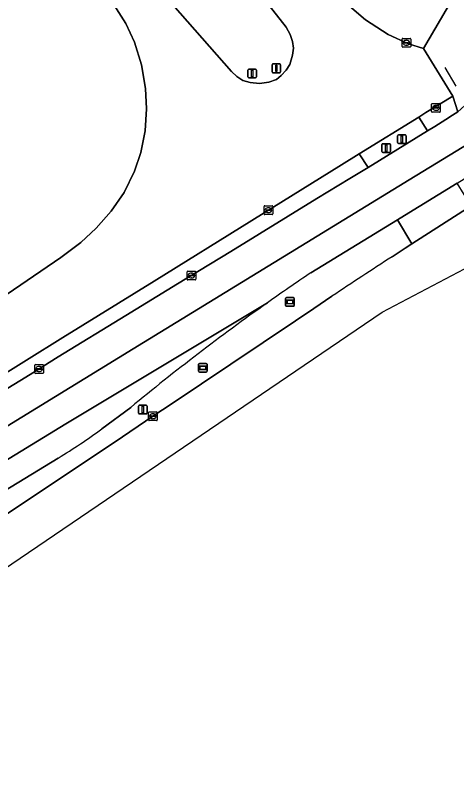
# Model space of a CAD drawing. Extents: x 157445 to 158888, y 383061 to 384688.
# Drawn here: x 157844.3 to 157894.8, y 383109.1 to 383198.3 of the extents above; entities that cross this region are included whole.
import ezdxf

# ---------------------------------------------------------------- set-up
doc = ezdxf.new("R2010")
doc.units = 0
for name, color, linetype in [('IMGEO_Afsluitpaal', 7, 'Continuous'), ('IMGEO_Berm_groen', 7, 'Continuous'), ('IMGEO_Berm_open', 7, 'Continuous'), ('IMGEO_Grasland_overig', 7, 'Continuous'), ('IMGEO_Hek', 7, 'Continuous'), ('IMGEO_Kolk', 7, 'Continuous'), ('IMGEO_Lichtmast', 7, 'Continuous'), ('IMGEO_OVBaan_gesloten', 7, 'Continuous'), ('IMGEO_Rijbaan_autoweg', 7, 'Continuous'), ('IMGEO_Rijbaan_regionaal_gesloten', 7, 'Continuous'), ('IMGEO_Wegwijzer', 7, 'Continuous')]:
    doc.layers.add(name, color=color, linetype=linetype)

msp = doc.modelspace()

# ---------------------------------------------------------------- linework, layer by layer
at = {"layer": 'IMGEO_Afsluitpaal'}
for p, q in [((157870.881, 383191.287), (157870.881, 383192.087)), ((157870.881, 383192.087), (157870.881, 383191.287)), ((157870.981, 383192.187), (157871.771, 383192.187)), ((157871.771, 383192.187), (157870.981, 383192.187)), ((157871.871, 383192.087), (157871.871, 383191.287)), ((157871.871, 383191.287), (157871.871, 383192.087)), ((157873.651, 383191.876), (157873.651, 383192.676)), ((157873.651, 383192.676), (157873.651, 383191.876)), ((157873.751, 383192.776), (157874.541, 383192.776)), ((157874.541, 383192.776), (157873.751, 383192.776)), ((157874.641, 383192.676), (157874.641, 383191.876)), ((157874.641, 383191.876), (157874.641, 383192.676)), ((157871.771, 383191.187), (157870.981, 383191.187)), ((157870.981, 383191.187), (157871.771, 383191.187)), ((157874.541, 383191.776), (157873.751, 383191.776)), ((157873.751, 383191.776), (157874.541, 383191.776)), ((157888.034, 383183.767), (157888.034, 383184.567)), ((157888.034, 383184.567), (157888.034, 383183.767)), ((157888.134, 383184.667), (157888.924, 383184.667)), ((157888.924, 383184.667), (157888.134, 383184.667)), ((157889.024, 383184.567), (157889.024, 383183.767)), ((157889.024, 383183.767), (157889.024, 383184.567)), ((157886.232, 383182.744), (157886.232, 383183.544)), ((157886.232, 383183.544), (157886.232, 383182.744)), ((157886.332, 383183.644), (157887.122, 383183.644)), ((157887.122, 383183.644), (157886.332, 383183.644)), ((157887.222, 383183.544), (157887.222, 383182.744)), ((157887.222, 383182.744), (157887.222, 383183.544)), ((157888.924, 383183.667), (157888.134, 383183.667)), ((157888.134, 383183.667), (157888.924, 383183.667)), ((157887.122, 383182.644), (157886.332, 383182.644)), ((157886.332, 383182.644), (157887.122, 383182.644))]:
    msp.add_line(p, q, dxfattribs=at)
for points in [[(157871.301, 383192.062), (157871.451, 383192.062), (157871.451, 383191.312), (157871.301, 383191.312), (157871.301, 383192.062)], [(157874.071, 383192.651), (157874.221, 383192.651), (157874.221, 383191.901), (157874.071, 383191.901), (157874.071, 383192.651)], [(157888.454, 383184.542), (157888.604, 383184.542), (157888.604, 383183.792), (157888.454, 383183.792), (157888.454, 383184.542)], [(157886.652, 383183.519), (157886.802, 383183.519), (157886.802, 383182.769), (157886.652, 383182.769), (157886.652, 383183.519)]]:
    msp.add_lwpolyline(points, dxfattribs=at)
for centre, start, end in [((157870.981, 383192.087), 90, 180), ((157870.981, 383192.087), 90, 180), ((157871.771, 383192.087), 0, 90), ((157871.771, 383192.087), 360, 90), ((157873.751, 383192.676), 90, 180), ((157873.751, 383192.676), 90, 180), ((157874.541, 383192.676), 0, 90), ((157874.541, 383192.676), 360, 90), ((157870.981, 383191.287), 180, 270), ((157870.981, 383191.287), 180, 270), ((157871.771, 383191.287), 270, 0), ((157871.771, 383191.287), 270, 0), ((157873.751, 383191.876), 180, 270), ((157873.751, 383191.876), 180, 270), ((157874.541, 383191.876), 270, 0), ((157874.541, 383191.876), 270, 0), ((157888.134, 383184.567), 90, 180), ((157888.134, 383184.567), 90, 180), ((157888.924, 383184.567), 0, 90), ((157888.924, 383184.567), 360, 90), ((157886.332, 383183.544), 90, 180), ((157886.332, 383183.544), 90, 180), ((157887.122, 383183.544), 0, 90), ((157887.122, 383183.544), 360, 90), ((157888.134, 383183.767), 180, 270), ((157888.134, 383183.767), 180, 270), ((157888.924, 383183.767), 270, 0), ((157888.924, 383183.767), 270, 0), ((157886.332, 383182.744), 180, 270), ((157886.332, 383182.744), 180, 270), ((157887.122, 383182.744), 270, 0), ((157887.122, 383182.744), 270, 0)]:
    msp.add_arc(centre, 0.1, start, end, dxfattribs=at)
at = {"layer": 'IMGEO_Berm_groen'}
for points in [[(157854.711, 383208.17), (157868.994, 383191.922), (157869.607, 383191.355), (157870.308, 383190.898), (157871.145, 383190.644), (157872.207, 383190.558), (157873.291, 383190.704), (157874.179, 383191.007), (157874.7, 383191.446), (157875.256, 383192.067), (157875.673, 383192.732), (157876.016, 383193.775), (157876.095, 383194.575), (157876.012, 383195.334), (157875.749, 383196.162), (157875.277, 383196.98), (157867.895, 383206.426)], [(157882.513, 383199.384), (157884.347, 383197.829), (157886.939, 383196.155), (157889.295, 383195.097), (157890.988, 383194.548), (157894.253, 383200.099)], [(157894.253, 383200.099), (157890.988, 383194.548), (157894.369, 383189.107), (157894.92, 383187.296), (157905.045, 383196.463), (157909.061, 383199.03)], [(157841.696, 383165.357), (157849.454, 383170.617), (157851.744, 383172.323), (157853.499, 383173.99), (157855.239, 383175.932), (157856.698, 383178.048), (157857.912, 383180.507), (157858.606, 383182.64), (157859.115, 383185.116), (157859.253, 383187.649), (157859.146, 383189.981), (157858.684, 383192.666), (157857.884, 383195.261), (157856.899, 383197.423), (157855.566, 383199.506)], [(157839.795, 383153.47), (157845.949, 383157.222), (157849.155, 383159.244), (157856.887, 383163.977), (157862.81, 383167.604), (157868.94, 383171.316), (157878.8, 383177.366), (157882.554, 383179.659), (157884.657, 383180.939), (157883.653, 383182.477), (157881.622, 383181.231), (157871.354, 383174.865), (157860.153, 383167.914), (157849.693, 383161.439), (157841.31, 383156.253)], [(157887.399, 383170.702), (157888.913, 383171.679), (157889.672, 383172.169), (157888.031, 383174.934), (157878.101, 383168.871)], [(157868.922, 383158.397), (157876.333, 383163.353), (157878.429, 383164.767), (157880.522, 383166.184)], [(157849.171, 383147.658), (157841.466, 383142.967), (157841.726, 383142.551), (157842.096, 383142.779), (157843.126, 383141.158), (157855.694, 383149.521), (157860.007, 383152.442), (157862.202, 383153.903), (157868.922, 383158.397)], [(157857.462, 383153.459), (157854.14, 383150.994)]]:
    msp.add_lwpolyline(points, dxfattribs=at)
for centre, radius, start, end in [((158221.598, 382654.514), 614.93, 122.920476, 123.687152), ((158026.737, 382948.727), 265.624, 124.02629, 125.33046), ((158030.357, 382943.439), 272.031, 125.30846, 129.46233), ((157814.644, 383204.456), 66.469, 301.29556, 306.4563)]:
    msp.add_arc(centre, radius, start, end, dxfattribs=at)
at = {"layer": 'IMGEO_Berm_open'}
for points in [[(157884.657, 383180.939), (157891.471, 383185.128), (157890.451, 383186.697), (157883.653, 383182.477)], [(157896.466, 383176.553), (157894.855, 383179.135), (157888.346, 383175.127), (157888.031, 383174.934), (157889.672, 383172.169)]]:
    msp.add_lwpolyline(points, close=True, dxfattribs=at)
at = {"layer": 'IMGEO_Grasland_overig'}
msp.add_lwpolyline([(157894.369, 383189.107), (157891.281, 383187.205), (157890.451, 383186.697), (157891.471, 383185.128), (157892.318, 383185.619), (157893.578, 383186.431), (157894.317, 383186.907), (157894.92, 383187.296)], close=True, dxfattribs=at)
at = {"layer": 'IMGEO_Hek'}
msp.add_lwpolyline([(157893.466, 383192.367), (157894.699, 383190.221)], dxfattribs=at)
at = {"layer": 'IMGEO_Kolk'}
for p, q in [((157888.547, 383194.782), (157888.547, 383195.634)), ((157888.622, 383195.708), (157889.474, 383195.708)), ((157889.548, 383195.634), (157889.548, 383194.782)), ((157889.474, 383194.708), (157888.622, 383194.708)), ((157888.806, 383195.202), (157888.806, 383195.214)), ((157889.244, 383195.165), (157888.846, 383195.165)), ((157888.849, 383195.251), (157889.247, 383195.251)), ((157889.058, 383194.928), (157889.033, 383194.928)), ((157889.035, 383195.488), (157889.06, 383195.488)), ((157889.29, 383195.214), (157889.29, 383195.202)), ((157891.921, 383187.323), (157891.921, 383188.175)), ((157891.996, 383188.249), (157892.848, 383188.249)), ((157892.18, 383187.743), (157892.18, 383187.755)), ((157892.618, 383187.706), (157892.22, 383187.706)), ((157892.223, 383187.792), (157892.621, 383187.792)), ((157892.409, 383188.029), (157892.434, 383188.029)), ((157892.664, 383187.755), (157892.664, 383187.743)), ((157892.922, 383188.175), (157892.922, 383187.323)), ((157892.848, 383187.249), (157891.996, 383187.249)), ((157892.432, 383187.469), (157892.407, 383187.469)), ((157872.745, 383175.612), (157872.745, 383176.464)), ((157872.82, 383176.538), (157873.672, 383176.538)), ((157873.004, 383176.032), (157873.004, 383176.044)), ((157873.442, 383175.995), (157873.044, 383175.995)), ((157873.047, 383176.081), (157873.445, 383176.081)), ((157873.233, 383176.318), (157873.258, 383176.318)), ((157873.488, 383176.044), (157873.488, 383176.032)), ((157873.746, 383176.464), (157873.746, 383175.612)), ((157873.672, 383175.538), (157872.82, 383175.538)), ((157873.256, 383175.758), (157873.231, 383175.758)), ((157863.915, 383168.125), (157863.915, 383168.977)), ((157863.99, 383169.051), (157864.842, 383169.051)), ((157864.403, 383168.831), (157864.428, 383168.831)), ((157864.916, 383168.977), (157864.916, 383168.125)), ((157864.842, 383168.051), (157863.99, 383168.051)), ((157864.174, 383168.545), (157864.174, 383168.557)), ((157864.612, 383168.508), (157864.214, 383168.508)), ((157864.217, 383168.594), (157864.615, 383168.594)), ((157864.426, 383168.271), (157864.401, 383168.271)), ((157864.658, 383168.557), (157864.658, 383168.545)), ((157846.469, 383157.423), (157846.469, 383158.275)), ((157846.544, 383158.349), (157847.396, 383158.349)), ((157846.957, 383158.129), (157846.982, 383158.129)), ((157847.47, 383158.275), (157847.47, 383157.423)), ((157847.396, 383157.349), (157846.544, 383157.349)), ((157846.728, 383157.843), (157846.728, 383157.855)), ((157847.166, 383157.806), (157846.768, 383157.806)), ((157846.771, 383157.892), (157847.169, 383157.892)), ((157846.98, 383157.569), (157846.955, 383157.569)), ((157847.212, 383157.855), (157847.212, 383157.843)), ((157859.506, 383152.016), (157859.506, 383152.868)), ((157859.581, 383152.942), (157860.433, 383152.942)), ((157860.507, 383152.868), (157860.507, 383152.016)), ((157860.433, 383151.942), (157859.581, 383151.942)), ((157859.765, 383152.436), (157859.765, 383152.448)), ((157860.203, 383152.399), (157859.805, 383152.399)), ((157859.808, 383152.485), (157860.206, 383152.485)), ((157860.017, 383152.162), (157859.992, 383152.162)), ((157859.994, 383152.722), (157860.019, 383152.722)), ((157860.249, 383152.448), (157860.249, 383152.436))]:
    msp.add_line(p, q, dxfattribs=at)
for points in [[(157888.547, 383194.782), (157888.547, 383195.634)], [(157888.622, 383195.708), (157889.474, 383195.708)], [(157889.548, 383195.634), (157889.548, 383194.782)], [(157889.474, 383194.708), (157888.622, 383194.708)], [(157891.921, 383187.323), (157891.921, 383188.175)], [(157891.996, 383188.249), (157892.848, 383188.249)], [(157892.922, 383188.175), (157892.922, 383187.323)], [(157892.848, 383187.249), (157891.996, 383187.249)], [(157872.745, 383175.612), (157872.745, 383176.464)], [(157872.82, 383176.538), (157873.672, 383176.538)], [(157873.746, 383176.464), (157873.746, 383175.612)], [(157873.672, 383175.538), (157872.82, 383175.538)], [(157863.915, 383168.125), (157863.915, 383168.977)], [(157863.99, 383169.051), (157864.842, 383169.051)], [(157864.916, 383168.977), (157864.916, 383168.125)], [(157864.842, 383168.051), (157863.99, 383168.051)], [(157846.469, 383157.423), (157846.469, 383158.275)], [(157846.544, 383158.349), (157847.396, 383158.349)], [(157847.47, 383158.275), (157847.47, 383157.423)], [(157847.396, 383157.349), (157846.544, 383157.349)], [(157859.506, 383152.016), (157859.506, 383152.868)], [(157859.581, 383152.942), (157860.433, 383152.942)], [(157860.507, 383152.868), (157860.507, 383152.016)], [(157860.433, 383151.942), (157859.581, 383151.942)]]:
    msp.add_lwpolyline(points, dxfattribs=at)
for centre, radius, start, end in [((157888.624, 383195.632), 0.0765, 91.55205, 178.44795), ((157888.624, 383195.632), 0.0765, 91.55205, 178.44795), ((157889.472, 383195.632), 0.0765, 1.55205, 88.44795), ((157889.472, 383195.632), 0.0765, 1.55205, 88.44795), ((157888.624, 383194.784), 0.0765, 181.55205, 268.44795), ((157888.624, 383194.784), 0.0765, 181.55205, 268.44795), ((157888.846, 383195.211), 0.0403, 85.87752, 175.75265), ((157888.843, 383195.201), 0.0366, 178.93798, 274.71019), ((157889.247, 383195.208), 0.043, 264.86636, 352.45326), ((157889.251, 383195.213), 0.0386, 1.73085, 96.63898), ((157889.472, 383194.784), 0.0765, 271.55205, 358.44795), ((157889.472, 383194.784), 0.0765, 271.55205, 358.44795), ((157891.998, 383188.173), 0.0765, 91.55205, 178.44795), ((157891.998, 383188.173), 0.0765, 91.55205, 178.44795), ((157892.22, 383187.752), 0.0403, 85.87752, 175.75265), ((157892.217, 383187.742), 0.0366, 178.93798, 274.71019), ((157892.621, 383187.749), 0.043, 264.86636, 352.45326), ((157892.625, 383187.754), 0.0386, 1.73085, 96.63898), ((157892.846, 383188.173), 0.0765, 1.55205, 88.44795), ((157892.846, 383188.173), 0.0765, 1.55205, 88.44795), ((157891.998, 383187.325), 0.0765, 181.55205, 268.44795), ((157891.998, 383187.325), 0.0765, 181.55205, 268.44795), ((157892.846, 383187.325), 0.0765, 271.55205, 358.44795), ((157892.846, 383187.325), 0.0765, 271.55205, 358.44795), ((157872.822, 383176.462), 0.0765, 91.55205, 178.44795), ((157872.822, 383176.462), 0.0765, 91.55205, 178.44795), ((157873.044, 383176.041), 0.0403, 85.87752, 175.75265), ((157873.041, 383176.031), 0.0366, 178.93798, 274.71019), ((157873.445, 383176.038), 0.043, 264.86636, 352.45326), ((157873.449, 383176.043), 0.0386, 1.73085, 96.63898), ((157873.67, 383176.462), 0.0765, 1.55205, 88.44795), ((157873.67, 383176.462), 0.0765, 1.55205, 88.44795), ((157872.822, 383175.614), 0.0765, 181.55205, 268.44795), ((157872.822, 383175.614), 0.0765, 181.55205, 268.44795), ((157873.67, 383175.614), 0.0765, 271.55205, 358.44795), ((157873.67, 383175.614), 0.0765, 271.55205, 358.44795), ((157863.992, 383168.975), 0.0765, 91.55205, 178.44795), ((157863.992, 383168.975), 0.0765, 91.55205, 178.44795), ((157864.84, 383168.975), 0.0765, 1.55205, 88.44795), ((157864.84, 383168.975), 0.0765, 1.55205, 88.44795), ((157863.992, 383168.127), 0.0765, 181.55205, 268.44795), ((157863.992, 383168.127), 0.0765, 181.55205, 268.44795), ((157864.214, 383168.554), 0.0403, 85.87752, 175.75265), ((157864.211, 383168.544), 0.0366, 178.93798, 274.71019), ((157864.615, 383168.551), 0.043, 264.86636, 352.45326), ((157864.619, 383168.556), 0.0386, 1.73085, 96.63898), ((157864.84, 383168.127), 0.0765, 271.55205, 358.44795), ((157864.84, 383168.127), 0.0765, 271.55205, 358.44795), ((157846.546, 383158.273), 0.0765, 91.55205, 178.44795), ((157846.546, 383158.273), 0.0765, 91.55205, 178.44795), ((157847.394, 383158.273), 0.0765, 1.55205, 88.44795), ((157847.394, 383158.273), 0.0765, 1.55205, 88.44795), ((157846.546, 383157.425), 0.0765, 181.55205, 268.44795), ((157846.546, 383157.425), 0.0765, 181.55205, 268.44795), ((157846.768, 383157.852), 0.0403, 85.87752, 175.75265), ((157846.765, 383157.842), 0.0366, 178.93798, 274.71019), ((157847.169, 383157.849), 0.043, 264.86636, 352.45326), ((157847.173, 383157.854), 0.0386, 1.73085, 96.63898), ((157847.394, 383157.425), 0.0765, 271.55205, 358.44795), ((157847.394, 383157.425), 0.0765, 271.55205, 358.44795), ((157859.583, 383152.866), 0.0765, 91.55205, 178.44795), ((157859.583, 383152.866), 0.0765, 91.55205, 178.44795), ((157860.431, 383152.866), 0.0765, 1.55205, 88.44795), ((157860.431, 383152.866), 0.0765, 1.55205, 88.44795), ((157859.583, 383152.018), 0.0765, 181.55205, 268.44795), ((157859.583, 383152.018), 0.0765, 181.55205, 268.44795), ((157859.805, 383152.445), 0.0403, 85.87752, 175.75265), ((157859.802, 383152.435), 0.0366, 178.93798, 274.71019), ((157860.206, 383152.442), 0.043, 264.86636, 352.45326), ((157860.21, 383152.447), 0.0386, 1.73085, 96.63898), ((157860.431, 383152.018), 0.0765, 271.55205, 358.44795), ((157860.431, 383152.018), 0.0765, 271.55205, 358.44795)]:
    msp.add_arc(centre, radius, start, end, dxfattribs=at)
for centre, major_axis, ratio, start_param, end_param in [((157889.034, 383195.208), (-0.387, 0.002), 0.722429, 4.712389, 7.853982), ((157889.059, 383195.208), (-0.39, 0.002), 0.717154, 1.570796, 4.712389), ((157892.408, 383187.749), (-0.387, 0.002), 0.722429, 4.712389, 7.853982), ((157892.433, 383187.749), (-0.39, 0.002), 0.717154, 1.570796, 4.712389), ((157873.232, 383176.038), (-0.387, 0.002), 0.722429, 4.712389, 7.853982), ((157873.257, 383176.038), (-0.39, 0.002), 0.717154, 1.570796, 4.712389), ((157864.402, 383168.551), (-0.387, 0.002), 0.722429, 4.712389, 7.853982), ((157864.427, 383168.551), (-0.39, 0.002), 0.717154, 1.570796, 4.712389), ((157846.956, 383157.849), (-0.387, 0.002), 0.722429, 4.712389, 7.853982), ((157846.981, 383157.849), (-0.39, 0.002), 0.717154, 1.570796, 4.712389), ((157859.993, 383152.442), (-0.387, 0.002), 0.722429, 4.712389, 7.853982), ((157860.018, 383152.442), (-0.39, 0.002), 0.717154, 1.570796, 4.712389)]:
    msp.add_ellipse(centre, major_axis=major_axis, ratio=ratio, start_param=start_param, end_param=end_param, dxfattribs=at)
at = {"layer": 'IMGEO_Lichtmast'}
for p, q in [((157858.45, 383153.701), (157859.24, 383153.701)), ((157859.24, 383153.701), (157858.45, 383153.701)), ((157858.35, 383152.801), (157858.35, 383153.601)), ((157858.35, 383153.601), (157858.35, 383152.801)), ((157859.34, 383153.601), (157859.34, 383152.801)), ((157859.34, 383152.801), (157859.34, 383153.601)), ((157859.24, 383152.701), (157858.45, 383152.701)), ((157858.45, 383152.701), (157859.24, 383152.701))]:
    msp.add_line(p, q, dxfattribs=at)
msp.add_lwpolyline([(157858.77, 383153.576), (157858.92, 383153.576), (157858.92, 383152.826), (157858.77, 383152.826), (157858.77, 383153.576)], dxfattribs=at)
for centre, start, end in [((157858.45, 383153.601), 90, 180), ((157858.45, 383153.601), 90, 180), ((157859.24, 383153.601), 0, 90), ((157859.24, 383153.601), 360, 90), ((157858.45, 383152.801), 180, 270), ((157858.45, 383152.801), 180, 270), ((157859.24, 383152.801), 270, 0), ((157859.24, 383152.801), 270, 0)]:
    msp.add_arc(centre, 0.1, start, end, dxfattribs=at)
at = {"layer": 'IMGEO_OVBaan_gesloten'}
for points in [[(157903.615, 383177.156), (157906.162, 383178.791), (157917.942, 383186.367), (157919.306, 383187.267), (157919.287, 383187.289), (157917.092, 383189.809), (157916.903, 383189.687), (157913.099, 383187.219), (157903.034, 383180.746), (157901.827, 383179.976), (157896.492, 383176.57), (157896.466, 383176.553), (157889.672, 383172.169), (157888.913, 383171.679), (157887.399, 383170.702)], [(157801.183, 383109.138), (157837.838, 383131.51), (157886.262, 383164.355), (157921.085, 383182.683), (157922.478, 383183.625), (157920.812, 383185.539), (157918.315, 383183.832)], [(157880.522, 383166.184), (157878.429, 383164.767), (157876.333, 383163.353), (157868.922, 383158.397), (157862.202, 383153.903), (157860.007, 383152.442), (157855.694, 383149.521), (157843.126, 383141.158), (157842.753, 383140.907), (157836.277, 383136.625), (157831.208, 383133.205), (157828.387, 383131.343), (157825.304, 383129.222), (157810.78, 383120.337), (157798.958, 383113.753), (157800.675, 383110.893), (157801.568, 383111.378)]]:
    msp.add_lwpolyline(points, dxfattribs=at)
msp.add_arc((158221.598, 382654.514), 614.93, 122.920476, 123.687152, dxfattribs=at)
at = {"layer": 'IMGEO_Rijbaan_autoweg'}
for points in [[(157867.895, 383206.426), (157875.277, 383196.98), (157875.749, 383196.162), (157876.012, 383195.334), (157876.095, 383194.575), (157876.016, 383193.775), (157875.673, 383192.732), (157875.256, 383192.067), (157874.7, 383191.446), (157874.179, 383191.007), (157873.291, 383190.704), (157872.207, 383190.558), (157871.145, 383190.644), (157870.308, 383190.898), (157869.607, 383191.355), (157868.994, 383191.922), (157854.711, 383208.17)], [(157841.31, 383156.253), (157849.693, 383161.439), (157860.153, 383167.914), (157871.354, 383174.865), (157881.622, 383181.231), (157883.653, 383182.477), (157890.451, 383186.697), (157891.281, 383187.205), (157894.369, 383189.107), (157890.988, 383194.548), (157889.295, 383195.097), (157886.939, 383196.155), (157884.347, 383197.829), (157882.513, 383199.384)], [(157855.566, 383199.506), (157856.899, 383197.423), (157857.884, 383195.261), (157858.684, 383192.666), (157859.146, 383189.981), (157859.253, 383187.649), (157859.115, 383185.116), (157858.606, 383182.64), (157857.912, 383180.507), (157856.698, 383178.048), (157855.239, 383175.932), (157853.499, 383173.99), (157851.744, 383172.323), (157849.454, 383170.617), (157841.696, 383165.357)]]:
    msp.add_lwpolyline(points, dxfattribs=at)
at = {"layer": 'IMGEO_Rijbaan_regionaal_gesloten'}
for points in [[(157878.101, 383168.871), (157888.031, 383174.934), (157888.346, 383175.127), (157894.855, 383179.135), (157895.18, 383179.335), (157914.964, 383191.398), (157915.449, 383191.695), (157915.412, 383191.738), (157913.341, 383194.116), (157889.349, 383179.52), (157857.728, 383160.152), (157837.751, 383147.916), (157794.84, 383121.634), (157796.408, 383118.555), (157818.208, 383132.145), (157850.017, 383151.587), (157873.129, 383165.431)], [(157837.751, 383147.916), (157857.728, 383160.152), (157889.349, 383179.52), (157913.341, 383194.116)], [(157894.92, 383187.296), (157894.317, 383186.907), (157893.578, 383186.431), (157892.318, 383185.619), (157891.471, 383185.128), (157884.657, 383180.939), (157882.554, 383179.659), (157878.8, 383177.366), (157868.94, 383171.316), (157862.81, 383167.604), (157856.887, 383163.977), (157849.155, 383159.244), (157845.949, 383157.222), (157839.795, 383153.47)], [(157873.129, 383165.431), (157850.017, 383151.587), (157818.208, 383132.145), (157796.408, 383118.555), (157797.677, 383116.065), (157841.466, 383142.967)], [(157854.14, 383150.994), (157857.462, 383153.459)], [(157841.466, 383142.967), (157849.171, 383147.658)]]:
    msp.add_lwpolyline(points, dxfattribs=at)
for centre, radius, start, end in [((158026.737, 382948.727), 265.624, 124.02629, 125.33046), ((158030.357, 382943.439), 272.031, 125.30846, 129.46233), ((157814.644, 383204.456), 66.469, 301.29556, 306.4563)]:
    msp.add_arc(centre, radius, start, end, dxfattribs=at)
at = {"layer": 'IMGEO_Wegwijzer'}
for p, q in [((157875.214, 383165.134), (157875.214, 383165.934)), ((157875.214, 383165.934), (157875.214, 383165.134)), ((157875.314, 383166.034), (157876.104, 383166.034)), ((157876.104, 383166.034), (157875.314, 383166.034)), ((157876.204, 383165.934), (157876.204, 383165.134)), ((157876.204, 383165.134), (157876.204, 383165.934)), ((157876.104, 383165.034), (157875.314, 383165.034)), ((157875.314, 383165.034), (157876.104, 383165.034)), ((157865.233, 383157.587), (157865.233, 383158.387)), ((157865.233, 383158.387), (157865.233, 383157.587)), ((157865.333, 383158.487), (157866.123, 383158.487)), ((157866.123, 383158.487), (157865.333, 383158.487)), ((157866.223, 383158.387), (157866.223, 383157.587)), ((157866.223, 383157.587), (157866.223, 383158.387)), ((157866.123, 383157.487), (157865.333, 383157.487)), ((157865.333, 383157.487), (157866.123, 383157.487))]:
    msp.add_line(p, q, dxfattribs=at)
for points in [[(157875.315, 383165.766), (157876.103, 383165.766), (157876.103, 383165.302), (157875.315, 383165.302), (157875.315, 383165.766)], [(157875.38, 383165.701), (157875.38, 383165.367), (157876.038, 383165.367), (157876.038, 383165.701), (157875.38, 383165.701)], [(157865.334, 383158.219), (157866.122, 383158.219), (157866.122, 383157.755), (157865.334, 383157.755), (157865.334, 383158.219)], [(157865.399, 383158.154), (157865.399, 383157.82), (157866.057, 383157.82), (157866.057, 383158.154), (157865.399, 383158.154)]]:
    msp.add_lwpolyline(points, dxfattribs=at)
for centre, start, end in [((157875.314, 383165.934), 90, 180), ((157875.314, 383165.934), 90, 180), ((157876.104, 383165.934), 0, 90), ((157876.104, 383165.934), 360, 90), ((157875.314, 383165.134), 180, 270), ((157875.314, 383165.134), 180, 270), ((157876.104, 383165.134), 270, 0), ((157876.104, 383165.134), 270, 0), ((157865.333, 383158.387), 90, 180), ((157865.333, 383158.387), 90, 180), ((157866.123, 383158.387), 0, 90), ((157866.123, 383158.387), 360, 90), ((157865.333, 383157.587), 180, 270), ((157865.333, 383157.587), 180, 270), ((157866.123, 383157.587), 270, 0), ((157866.123, 383157.587), 270, 0)]:
    msp.add_arc(centre, 0.1, start, end, dxfattribs=at)

doc.saveas('drawing.dxf')
